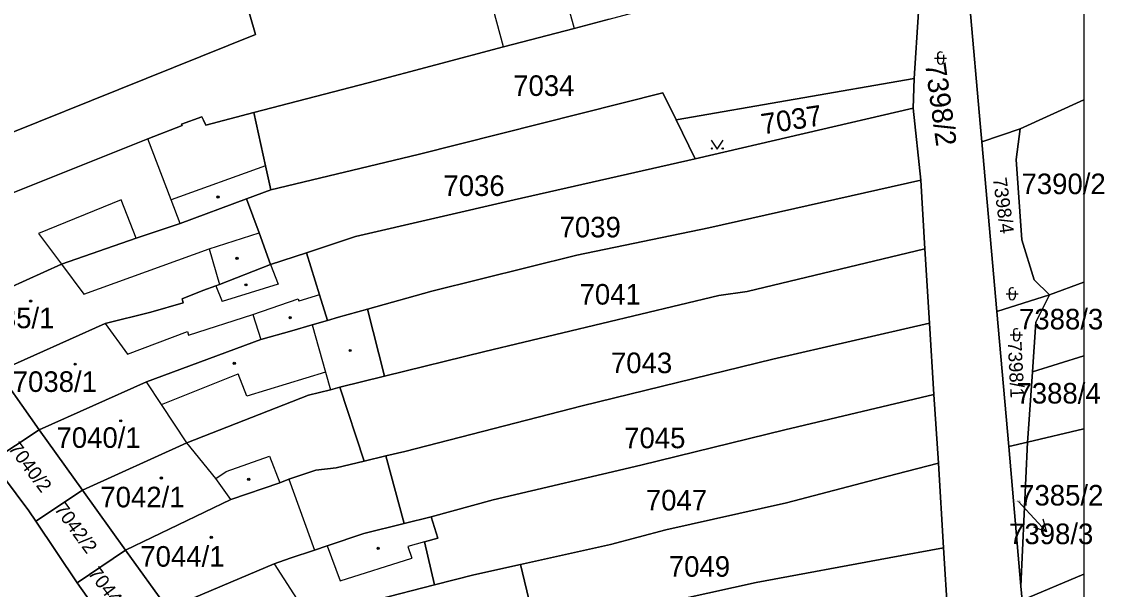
# Model space of a CAD drawing. Extents: x -596233 to -595156, y -1161235 to -1159375.
# Drawn here: x -595245.9 to -595156.5, y -1160518.9 to -1160472 of the extents above; entities that cross this region are included whole.
import ezdxf

# ---------------------------------------------------------------- set-up
doc = ezdxf.new("R2010")
doc.units = 0
for name, color, linetype in [('KN_CAR_KR', 7, 'Continuous'), ('KN_KULTURY', 7, 'Continuous'), ('KN_PARC_CIS_POM', 7, 'Continuous'), ('KN_PARC_CIS_POZ', 7, 'Continuous'), ('KN_PARC_CIS_STAV', 7, 'Continuous'), ('KN_PARC_PLOCHA', 7, 'Continuous'), ('PARC_C_SIPKA', 7, 'Continuous'), ('parcely_l', 7, 'Continuous')]:
    doc.layers.add(name, color=color, linetype=linetype)

msp = doc.modelspace()

# ---------------------------------------------------------------- linework, layer by layer
at = {"layer": 'KN_CAR_KR'}
for points in [[(-595206.28, -1160450.75), (-595200.29, -1160472.61)], [(-595206.13, -1160474.14), (-595211.59, -1160453.85)], [(-595233.57, -1160486.77), (-595235.49, -1160481.73)], [(-595225.77, -1160483.96), (-595233.57, -1160486.77)], [(-595237.68, -1160486.75), (-595244.52, -1160489.54)], [(-595236.44, -1160489.92), (-595237.68, -1160486.75)], [(-595232.82, -1160488.72), (-595233.57, -1160486.77)], [(-595244.52, -1160489.54), (-595242.62, -1160492.06)], [(-595230.42, -1160490.81), (-595226.3, -1160489.49)], [(-595240.78, -1160494.56), (-595230.42, -1160490.81)], [(-595230.42, -1160490.81), (-595229.56, -1160493.74)], [(-595242.62, -1160492.06), (-595240.78, -1160494.56)], [(-595225.36, -1160492.1), (-595224.73, -1160493.73)], [(-595224.73, -1160493.73), (-595229.36, -1160495.16)], [(-595229.86, -1160493.85), (-595229.36, -1160495.16)], [(-595221.32, -1160494.6), (-595223.02, -1160495.12)], [(-595226.83, -1160496.22), (-595223.08, -1160494.92)], [(-595223.08, -1160494.92), (-595223.02, -1160495.12)], [(-595232.14, -1160497.93), (-595226.83, -1160496.22)], [(-595226.83, -1160496.22), (-595226.17, -1160498.28)], [(-595239.01, -1160496.97), (-595237.17, -1160499.49)], [(-595221.93, -1160497.07), (-595220.83, -1160500.99)], [(-595237.17, -1160499.49), (-595232.22, -1160497.63)], [(-595232.22, -1160497.63), (-595232.14, -1160497.93)], [(-595234.36, -1160503.66), (-595235.6, -1160501.79)], [(-595234.36, -1160503.66), (-595228.04, -1160501.13)], [(-595227.31, -1160502.96), (-595228.04, -1160501.13)], [(-595220.83, -1160500.99), (-595227.31, -1160502.96)], [(-595220.83, -1160500.99), (-595220.42, -1160502.44)], [(-595232.26, -1160506.83), (-595234.36, -1160503.66)], [(-595229.87, -1160509.76), (-595232.26, -1160506.83)], [(-595229.01, -1160509.19), (-595225.45, -1160507.92)], [(-595225.45, -1160507.92), (-595224.59, -1160510.12)], [(-595229.87, -1160509.76), (-595229.01, -1160509.19)], [(-595228.63, -1160511.51), (-595229.87, -1160509.76)], [(-595223.86, -1160509.81), (-595221.74, -1160515.68)], [(-595212.66, -1160514.99), (-595214.01, -1160515.39)], [(-595220.68, -1160515.32), (-595219.6, -1160518.21)], [(-595214.01, -1160515.39), (-595213.69, -1160516.34)], [(-595225.05, -1160516.81), (-595221.87, -1160521.76)], [(-595219.6, -1160518.21), (-595213.69, -1160516.34)]]:
    msp.add_lwpolyline(points, dxfattribs=at)
at = {"layer": 'KN_KULTURY'}
for p, q in [((-595170.3, -1160474.8), (-595170.3, -1160475.3)), ((-595169.8, -1160474.8), (-595169.8, -1160475.3)), ((-595170.55, -1160475.05), (-595169.55, -1160475.05)), ((-595164.64, -1160494.51), (-595163.64, -1160494.51)), ((-595164.39, -1160494.26), (-595164.39, -1160494.76)), ((-595163.89, -1160494.26), (-595163.89, -1160494.76)), ((-595164.29, -1160497.9), (-595163.29, -1160497.9)), ((-595164.04, -1160497.65), (-595164.04, -1160498.15)), ((-595163.54, -1160497.65), (-595163.54, -1160498.15))]:
    msp.add_line(p, q, dxfattribs=at)
msp.add_lwpolyline([(-595188.9818, -1160481.8216), (-595188.4818, -1160482.5716), (-595187.9818, -1160481.8216)], dxfattribs=at)
for centre, radius in [((-595188.932, -1160482.5214), 0.05), ((-595188.0326, -1160482.5214), 0.05), ((-595229.69, -1160486.52), 0.09), ((-595229.69, -1160486.52), 0.0398), ((-595228.12, -1160491.59), 0.09), ((-595228.12, -1160491.59), 0.0398), ((-595227.39, -1160493.78), 0.09), ((-595227.39, -1160493.78), 0.0398), ((-595245.16, -1160495.12), 0.09), ((-595245.16, -1160495.12), 0.0398), ((-595223.74, -1160496.49), 0.09), ((-595223.74, -1160496.49), 0.0398), ((-595218.78, -1160499.2), 0.09), ((-595218.78, -1160499.2), 0.0398), ((-595241.48, -1160500.33), 0.09), ((-595241.48, -1160500.33), 0.0398), ((-595228.35, -1160500.26), 0.09), ((-595228.35, -1160500.26), 0.0398), ((-595237.72, -1160505.01), 0.09), ((-595237.72, -1160505.01), 0.0398), ((-595234.37, -1160509.73), 0.09), ((-595234.37, -1160509.73), 0.0398), ((-595227.16, -1160509.83), 0.09), ((-595227.16, -1160509.83), 0.0398), ((-595230.25, -1160514.62), 0.09), ((-595230.25, -1160514.62), 0.0398), ((-595216.47, -1160515.54), 0.09), ((-595216.47, -1160515.54), 0.0398)]:
    msp.add_circle(centre, radius, dxfattribs=at)
for centre, start, end in [((-595170.0497, -1160474.8003), 53.240312, 233.240312), ((-595170.0497, -1160475.3003), 180, 0), ((-595164.1397, -1160494.2603), 53.240312, 233.240312), ((-595164.1397, -1160494.7603), 180, 0), ((-595163.7897, -1160497.6503), 53.240312, 233.240312), ((-595163.7897, -1160498.1503), 180, 0)]:
    msp.add_arc(centre, 0.25, start, end, dxfattribs=at)
at = {"layer": 'KN_PARC_PLOCHA'}
for points in [[(-595258.48, -1160486.05), (-595263.82, -1160478.56), (-595263.23, -1160478.14), (-595263.59, -1160477.64), (-595250.72, -1160468.73), (-595253.06, -1160460.08), (-595250.26, -1160459.34), (-595248.32, -1160458.82), (-595244.36, -1160457.76), (-595235.34, -1160455.36), (-595231.23, -1160457.04), (-595226.61, -1160473.1), (-595258.08, -1160485.76)], [(-595172.22, -1160476.74), (-595191.88, -1160480.15), (-595192.97, -1160477.93), (-595213.17, -1160483.01), (-595225.34, -1160485.94), (-595225.77, -1160483.96), (-595226.74, -1160479.56), (-595217.29, -1160477.09), (-595206.13, -1160474.14), (-595200.29, -1160472.61), (-595197.4, -1160471.83), (-595188.46, -1160469.41), (-595177.29, -1160466.49), (-595171.52, -1160465.7)], [(-595158.2304, -1160478.5005), (-595163.49, -1160480.91), (-595166.64, -1160481.97), (-595166.77, -1160480.46), (-595167.62, -1160470.78), (-595158.2304, -1160467.8667)], [(-595172.31, -1160479.19), (-595190.31, -1160483.37), (-595191.88, -1160480.15), (-595172.22, -1160476.74)], [(-595191.88, -1160480.15), (-595190.31, -1160483.37), (-595205.25, -1160486.77), (-595218.33, -1160489.8), (-595222.39, -1160491.13), (-595225.36, -1160492.1), (-595226.3, -1160489.49), (-595227.35, -1160486.69), (-595225.34, -1160485.94), (-595213.17, -1160483.01), (-595192.97, -1160477.93)], [(-595158.2304, -1160493.5583), (-595161.05, -1160494.6), (-595162.33, -1160493.36), (-595163.33, -1160490.05), (-595163.8, -1160483.43), (-595163.49, -1160480.91), (-595158.2304, -1160478.5005)], [(-595171.69, -1160485.13), (-595189.17, -1160489.08), (-595200.08, -1160491.33), (-595212.04, -1160494.29), (-595217.34, -1160495.78), (-595219.76, -1160496.44), (-595220.66, -1160496.71), (-595221.32, -1160494.6), (-595222.39, -1160491.13), (-595218.33, -1160489.8), (-595205.25, -1160486.77), (-595190.31, -1160483.37), (-595172.31, -1160479.19)], [(-595225.34, -1160485.94), (-595227.35, -1160486.69), (-595232.82, -1160488.72), (-595236.44, -1160489.92), (-595242.62, -1160492.06), (-595251.38, -1160496.03), (-595255.46, -1160490.29), (-595246.9, -1160486.28), (-595235.49, -1160481.73), (-595232.66, -1160480.62), (-595232.7, -1160480.51), (-595231.03, -1160479.91), (-595230.9, -1160480.18), (-595230.71, -1160480.59), (-595226.74, -1160479.56), (-595225.77, -1160483.96)], [(-595161.05, -1160494.6), (-595165.4, -1160495.97), (-595166.64, -1160481.97), (-595163.49, -1160480.91), (-595163.8, -1160483.43), (-595163.33, -1160490.05), (-595162.33, -1160493.36)], [(-595171.34, -1160490.81), (-595186.02, -1160494.32), (-595188.34, -1160494.66), (-595207.66, -1160499.27), (-595215.96, -1160501.33), (-595217.34, -1160495.78), (-595212.04, -1160494.29), (-595200.08, -1160491.33), (-595189.17, -1160489.08), (-595171.69, -1160485.13)], [(-595225.36, -1160492.1), (-595229.56, -1160493.74), (-595229.86, -1160493.85), (-595230.94, -1160494.24), (-595232.66, -1160494.94), (-595232.57, -1160495.27), (-595235.24, -1160496.04), (-595239.01, -1160496.97), (-595247.87, -1160500.92), (-595251.38, -1160496.03), (-595242.62, -1160492.06), (-595236.44, -1160489.92), (-595232.82, -1160488.72), (-595227.35, -1160486.69), (-595226.3, -1160489.49)], [(-595170.95, -1160496.94), (-595183.88, -1160499.91), (-595199.64, -1160503.78), (-595214.28, -1160507.54), (-595215.83, -1160507.91), (-595217.64, -1160508.34), (-595219.63, -1160502.24), (-595215.96, -1160501.33), (-595207.66, -1160499.27), (-595188.34, -1160494.66), (-595186.02, -1160494.32), (-595171.34, -1160490.81)], [(-595220.66, -1160496.71), (-595221.93, -1160497.07), (-595223.61, -1160497.57), (-595226.17, -1160498.28), (-595235.6, -1160501.79), (-595244.45, -1160505.74), (-595247.87, -1160500.92), (-595239.01, -1160496.97), (-595235.24, -1160496.04), (-595232.57, -1160495.27), (-595232.66, -1160494.94), (-595230.94, -1160494.24), (-595229.86, -1160493.85), (-595229.56, -1160493.74), (-595225.36, -1160492.1), (-595222.39, -1160491.13), (-595221.32, -1160494.6)], [(-595158.2304, -1160499.6395), (-595162.46, -1160500.95), (-595162.18, -1160496.86), (-595161.05, -1160494.6), (-595158.2304, -1160493.5583)], [(-595162.46, -1160500.95), (-595162.84, -1160506.44), (-595162.86, -1160506.76), (-595164.42, -1160507.13), (-595165.4, -1160495.97), (-595161.05, -1160494.6), (-595162.18, -1160496.86)], [(-595215.96, -1160501.33), (-595219.63, -1160502.24), (-595220.42, -1160502.44), (-595222.22, -1160502.88), (-595232.26, -1160506.83), (-595240.89, -1160510.74), (-595244.45, -1160505.74), (-595235.6, -1160501.79), (-595226.17, -1160498.28), (-595223.61, -1160497.57), (-595221.93, -1160497.07), (-595220.66, -1160496.71), (-595219.76, -1160496.44), (-595217.34, -1160495.78)], [(-595170.59, -1160502.82), (-595182.91, -1160505.76), (-595194.8, -1160508.68), (-595206.98, -1160511.54), (-595212.11, -1160512.94), (-595214.32, -1160513.48), (-595215.83, -1160507.91), (-595214.28, -1160507.54), (-595199.64, -1160503.78), (-595183.88, -1160499.91), (-595170.95, -1160496.94)], [(-595158.2304, -1160505.6715), (-595162.86, -1160506.76), (-595162.84, -1160506.44), (-595162.46, -1160500.95), (-595158.2304, -1160499.6395)], [(-595244.45, -1160505.74), (-595248.39, -1160508.35), (-595252.08, -1160503.46), (-595247.87, -1160500.92)], [(-595217.64, -1160508.34), (-595219.94, -1160508.88), (-595221.62, -1160509.09), (-595223.86, -1160509.81), (-595224.59, -1160510.12), (-595228.63, -1160511.51), (-595237.32, -1160515.69), (-595240.89, -1160510.74), (-595232.26, -1160506.83), (-595222.22, -1160502.88), (-595220.42, -1160502.44), (-595219.63, -1160502.24)], [(-595170.23, -1160508.5), (-595173.74, -1160509.42), (-595182.76, -1160511.79), (-595192.72, -1160514.01), (-595197.3, -1160515.22), (-595204.72, -1160516.87), (-595208.58, -1160517.72), (-595211.81, -1160518.55), (-595212.66, -1160514.99), (-595211.55, -1160514.69), (-595212.11, -1160512.94), (-595206.98, -1160511.54), (-595194.8, -1160508.68), (-595182.91, -1160505.76), (-595170.59, -1160502.82)], [(-595240.89, -1160510.74), (-595244.72, -1160513.3), (-595245.3, -1160512.43), (-595248.39, -1160508.35), (-595244.45, -1160505.74)], [(-595158.2304, -1160517.6562), (-595163.31, -1160519.82), (-595163.41, -1160518.65), (-595162.86, -1160506.76), (-595158.2304, -1160505.6715)], [(-595163.41, -1160518.65), (-595164.42, -1160507.13), (-595162.86, -1160506.76)], [(-595214.32, -1160513.48), (-595217.65, -1160514.3), (-595220.68, -1160515.32), (-595221.74, -1160515.68), (-595223.74, -1160516.35), (-595225.05, -1160516.81), (-595233.84, -1160520.53), (-595237.32, -1160515.69), (-595228.63, -1160511.51), (-595224.59, -1160510.12), (-595223.86, -1160509.81), (-595221.62, -1160509.09), (-595219.94, -1160508.88), (-595217.64, -1160508.34), (-595215.83, -1160507.91)], [(-595169.8, -1160515.48), (-595174.29, -1160516.31), (-595185.27, -1160518.35), (-595196.99, -1160520.95), (-595202.04, -1160522.26), (-595202.62, -1160520.04), (-595203.87, -1160520.41), (-595204.72, -1160516.87), (-595197.3, -1160515.22), (-595192.72, -1160514.01), (-595182.76, -1160511.79), (-595173.74, -1160509.42), (-595170.23, -1160508.5)], [(-595237.32, -1160515.69), (-595241.31, -1160518.38), (-595244.72, -1160513.3), (-595240.89, -1160510.74)], [(-595211.81, -1160518.55), (-595216.54, -1160519.76), (-595221.87, -1160521.76), (-595230.27, -1160525.56), (-595233.84, -1160520.53), (-595225.05, -1160516.81), (-595223.74, -1160516.35), (-595221.74, -1160515.68), (-595220.68, -1160515.32), (-595217.65, -1160514.3), (-595214.32, -1160513.48), (-595212.11, -1160512.94), (-595211.55, -1160514.69), (-595212.66, -1160514.99)], [(-595233.84, -1160520.53), (-595237.85, -1160523.27), (-595241.31, -1160518.38), (-595237.32, -1160515.69)], [(-595169.44, -1160521.17), (-595178.82, -1160523.5), (-595185.02, -1160525.14), (-595191.61, -1160526.57), (-595198, -1160528.21), (-595199.27, -1160528.47), (-595204.56, -1160529.56), (-595205.08, -1160526.72), (-595205.98, -1160523.31), (-595202.04, -1160522.26), (-595196.99, -1160520.95), (-595185.27, -1160518.35), (-595174.29, -1160516.31), (-595169.8, -1160515.48)], [(-595202.04, -1160522.26), (-595205.98, -1160523.31), (-595206.7, -1160523.5), (-595214.39, -1160525.41), (-595216.08, -1160525.81), (-595218.38, -1160526.36), (-595226.8, -1160530.44), (-595230.27, -1160525.56), (-595221.87, -1160521.76), (-595216.54, -1160519.76), (-595211.81, -1160518.55), (-595208.58, -1160517.72), (-595204.72, -1160516.87), (-595203.87, -1160520.41), (-595202.62, -1160520.04)], [(-595158.2304, -1160527.5512), (-595162.51, -1160528.85), (-595163.31, -1160519.82), (-595158.2304, -1160517.6562)]]:
    msp.add_lwpolyline(points, close=True, dxfattribs=at)
for points in [[(-595197.4, -1160471.83), (-595200.29, -1160472.61), (-595206.13, -1160474.14), (-595217.29, -1160477.09), (-595226.74, -1160479.56), (-595230.71, -1160480.59), (-595230.9, -1160480.18), (-595231.03, -1160479.91), (-595232.7, -1160480.51), (-595232.66, -1160480.62), (-595235.49, -1160481.73), (-595246.9, -1160486.28), (-595255.46, -1160490.29), (-595258.48, -1160486.05), (-595258.08, -1160485.76), (-595226.61, -1160473.1), (-595231.23, -1160457.04)], [(-595169.44, -1160521.17), (-595169.8, -1160515.48), (-595170.23, -1160508.5), (-595170.59, -1160502.82), (-595170.95, -1160496.94), (-595171.34, -1160490.81), (-595171.69, -1160485.13), (-595172.31, -1160479.19), (-595172.22, -1160476.74), (-595171.52, -1160465.7)], [(-595277.72, -1160468.56), (-595260.2, -1160492.58), (-595255.8, -1160498.52), (-595252.08, -1160503.46), (-595248.39, -1160508.35), (-595245.3, -1160512.43), (-595244.72, -1160513.3), (-595241.31, -1160518.38), (-595237.85, -1160523.27), (-595234.41, -1160528.2), (-595231.19, -1160533.21), (-595227.4, -1160538.06), (-595222.03, -1160544.31), (-595219.31, -1160547.57), (-595216.74, -1160550.64), (-595211.95, -1160556.26), (-595207.69, -1160561.33), (-595207.42, -1160561.24), (-595198.91, -1160571.29), (-595198.25, -1160572.11), (-595185.68, -1160587.63)], [(-595167.62, -1160470.78), (-595166.77, -1160480.46), (-595166.64, -1160481.97), (-595165.4, -1160495.97), (-595164.42, -1160507.13), (-595163.41, -1160518.65), (-595163.31, -1160519.82)]]:
    msp.add_lwpolyline(points, dxfattribs=at)
at = {"layer": 'PARC_C_SIPKA'}
for points in [[(-595163.58, -1160511.7), (-595163.33, -1160511.98), (-595161.2948, -1160514.1841)], [(-595161.6058, -1160513.1102), (-595161.2948, -1160514.1841), (-595162.3405, -1160513.7886)]]:
    msp.add_lwpolyline(points, dxfattribs=at)
at = {"layer": 'parcely_l'}
for points in [[(-595235.34, -1160455.36), (-595231.23, -1160457.04), (-595226.61, -1160473.1), (-595258.08, -1160485.76), (-595258.48, -1160486.05)], [(-595172.22, -1160476.74), (-595171.52, -1160465.7)], [(-595158.2304, -1160467.8667), (-595158.2304, -1160478.5005)], [(-595167.62, -1160470.78), (-595166.77, -1160480.46), (-595166.64, -1160481.97)], [(-595197.4, -1160471.83), (-595200.29, -1160472.61), (-595206.13, -1160474.14), (-595217.29, -1160477.09), (-595226.74, -1160479.56)], [(-595172.22, -1160476.74), (-595191.88, -1160480.15)], [(-595172.31, -1160479.19), (-595172.22, -1160476.74)], [(-595225.34, -1160485.94), (-595213.17, -1160483.01), (-595192.97, -1160477.93), (-595191.88, -1160480.15)], [(-595163.49, -1160480.91), (-595158.2304, -1160478.5005)], [(-595158.2304, -1160478.5005), (-595158.2304, -1160493.5583)], [(-595190.31, -1160483.37), (-595172.31, -1160479.19)], [(-595172.31, -1160479.19), (-595171.69, -1160485.13)], [(-595226.74, -1160479.56), (-595230.71, -1160480.59), (-595230.9, -1160480.18), (-595231.03, -1160479.91), (-595232.7, -1160480.51), (-595232.66, -1160480.62), (-595235.49, -1160481.73), (-595246.9, -1160486.28), (-595255.46, -1160490.29)], [(-595225.34, -1160485.94), (-595225.77, -1160483.96), (-595226.74, -1160479.56)], [(-595191.88, -1160480.15), (-595190.31, -1160483.37)], [(-595166.64, -1160481.97), (-595163.49, -1160480.91)], [(-595163.49, -1160480.91), (-595163.8, -1160483.43), (-595163.33, -1160490.05), (-595162.33, -1160493.36), (-595161.05, -1160494.6)], [(-595165.4, -1160495.97), (-595166.64, -1160481.97)], [(-595190.31, -1160483.37), (-595205.25, -1160486.77), (-595218.33, -1160489.8), (-595222.39, -1160491.13)], [(-595171.69, -1160485.13), (-595189.17, -1160489.08), (-595200.08, -1160491.33), (-595212.04, -1160494.29), (-595217.34, -1160495.78)], [(-595171.34, -1160490.81), (-595171.69, -1160485.13)], [(-595227.35, -1160486.69), (-595225.34, -1160485.94)], [(-595227.35, -1160486.69), (-595232.82, -1160488.72), (-595236.44, -1160489.92), (-595242.62, -1160492.06), (-595251.38, -1160496.03)], [(-595225.36, -1160492.1), (-595226.3, -1160489.49), (-595227.35, -1160486.69)], [(-595171.34, -1160490.81), (-595186.02, -1160494.32), (-595188.34, -1160494.66), (-595207.66, -1160499.27), (-595215.96, -1160501.33)], [(-595170.95, -1160496.94), (-595171.34, -1160490.81)], [(-595222.39, -1160491.13), (-595225.36, -1160492.1)], [(-595220.66, -1160496.71), (-595221.32, -1160494.6), (-595222.39, -1160491.13)], [(-595247.87, -1160500.92), (-595239.01, -1160496.97), (-595235.24, -1160496.04), (-595232.57, -1160495.27), (-595232.66, -1160494.94), (-595230.94, -1160494.24), (-595229.86, -1160493.85), (-595229.56, -1160493.74), (-595225.36, -1160492.1)], [(-595161.05, -1160494.6), (-595158.2304, -1160493.5583)], [(-595158.2304, -1160493.5583), (-595158.2304, -1160499.6395)], [(-595161.05, -1160494.6), (-595165.4, -1160495.97)], [(-595161.05, -1160494.6), (-595162.18, -1160496.86), (-595162.46, -1160500.95)], [(-595217.34, -1160495.78), (-595219.76, -1160496.44), (-595220.66, -1160496.71)], [(-595217.34, -1160495.78), (-595215.96, -1160501.33)], [(-595164.42, -1160507.13), (-595165.4, -1160495.97)], [(-595244.45, -1160505.74), (-595235.6, -1160501.79), (-595226.17, -1160498.28), (-595223.61, -1160497.57), (-595221.93, -1160497.07), (-595220.66, -1160496.71)], [(-595170.95, -1160496.94), (-595183.88, -1160499.91), (-595199.64, -1160503.78), (-595214.28, -1160507.54), (-595215.83, -1160507.91)], [(-595170.59, -1160502.82), (-595170.95, -1160496.94)], [(-595158.2304, -1160499.6395), (-595162.46, -1160500.95)], [(-595158.2304, -1160499.6395), (-595158.2304, -1160505.6715)], [(-595247.87, -1160500.92), (-595244.45, -1160505.74)], [(-595162.46, -1160500.95), (-595162.84, -1160506.44), (-595162.86, -1160506.76)], [(-595215.96, -1160501.33), (-595219.63, -1160502.24)], [(-595219.63, -1160502.24), (-595220.42, -1160502.44), (-595222.22, -1160502.88), (-595232.26, -1160506.83), (-595240.89, -1160510.74)], [(-595217.64, -1160508.34), (-595219.63, -1160502.24)], [(-595212.11, -1160512.94), (-595206.98, -1160511.54), (-595194.8, -1160508.68), (-595182.91, -1160505.76), (-595170.59, -1160502.82)], [(-595170.59, -1160502.82), (-595170.23, -1160508.5)], [(-595244.45, -1160505.74), (-595248.39, -1160508.35)], [(-595240.89, -1160510.74), (-595244.45, -1160505.74)], [(-595162.86, -1160506.76), (-595158.2304, -1160505.6715)], [(-595158.2304, -1160505.6715), (-595158.2304, -1160517.6562)], [(-595164.42, -1160507.13), (-595162.86, -1160506.76)], [(-595163.41, -1160518.65), (-595164.42, -1160507.13)], [(-595162.86, -1160506.76), (-595163.41, -1160518.65)], [(-595217.64, -1160508.34), (-595215.83, -1160507.91)], [(-595215.83, -1160507.91), (-595214.32, -1160513.48)], [(-595248.39, -1160508.35), (-595245.3, -1160512.43), (-595244.72, -1160513.3)], [(-595237.32, -1160515.69), (-595228.63, -1160511.51), (-595224.59, -1160510.12), (-595223.86, -1160509.81), (-595221.62, -1160509.09), (-595219.94, -1160508.88), (-595217.64, -1160508.34)], [(-595170.23, -1160508.5), (-595173.74, -1160509.42), (-595182.76, -1160511.79), (-595192.72, -1160514.01), (-595197.3, -1160515.22), (-595204.72, -1160516.87)], [(-595169.8, -1160515.48), (-595170.23, -1160508.5)], [(-595244.72, -1160513.3), (-595240.89, -1160510.74)], [(-595240.89, -1160510.74), (-595237.32, -1160515.69)], [(-595241.31, -1160518.38), (-595244.72, -1160513.3)], [(-595212.11, -1160512.94), (-595214.32, -1160513.48)], [(-595211.81, -1160518.55), (-595212.66, -1160514.99), (-595211.55, -1160514.69), (-595212.11, -1160512.94)], [(-595214.32, -1160513.48), (-595217.65, -1160514.3), (-595220.68, -1160515.32), (-595221.74, -1160515.68), (-595223.74, -1160516.35), (-595225.05, -1160516.81), (-595233.84, -1160520.53)], [(-595237.32, -1160515.69), (-595241.31, -1160518.38)], [(-595233.84, -1160520.53), (-595237.32, -1160515.69)], [(-595202.04, -1160522.26), (-595196.99, -1160520.95), (-595185.27, -1160518.35), (-595174.29, -1160516.31), (-595169.8, -1160515.48)], [(-595169.8, -1160515.48), (-595169.44, -1160521.17)], [(-595211.81, -1160518.55), (-595208.58, -1160517.72), (-595204.72, -1160516.87)], [(-595204.72, -1160516.87), (-595203.87, -1160520.41), (-595202.62, -1160520.04), (-595202.04, -1160522.26)], [(-595163.31, -1160519.82), (-595158.2304, -1160517.6562)], [(-595158.2304, -1160517.6562), (-595158.2304, -1160527.5512)], [(-595241.31, -1160518.38), (-595237.85, -1160523.27)], [(-595230.27, -1160525.56), (-595221.87, -1160521.76), (-595216.54, -1160519.76), (-595211.81, -1160518.55)], [(-595163.31, -1160519.82), (-595163.41, -1160518.65)]]:
    msp.add_lwpolyline(points, dxfattribs=at)

# ---------------------------------------------------------------- texts
at = {"layer": 'KN_PARC_CIS_POM'}
msp.add_text('7398/3', height=0.1, dxfattribs=at).set_placement((-595163.8633, -1160511.7))
at = {"layer": 'KN_PARC_CIS_POZ'}
for s, height, rotation, p in [('7398/2', 1.7, 277.818698, (-595171.3352, -1160475.5282)), ('7037', 1.7, 8.841741, (-595184.7296, -1160481.369)), ('7398/4', 1.14, 277.834886, (-595165.7403, -1160484.9902)), ('7398/1', 1.14, 272.959955, (-595164.5068, -1160498.4843)), ('7040/2', 1.14, 306.896033, (-595247.0492, -1160507.2969)), ('7042/2', 1.14, 306.119999, (-595243.254, -1160512.3009)), ('7044/2', 1.14, 307.10444, (-595240.4685, -1160517.604))]:
    msp.add_text(s, height=height, rotation=rotation, dxfattribs=at).set_placement(p)
for s, p in [('7034', (-595205.3266, -1160478.18)), ('7036', (-595211.0866, -1160486.44)), ('7390/2', (-595163.3668, -1160486.29)), ('7039', (-595201.4966, -1160489.86)), ('7041', (-595199.8466, -1160495.41)), ('7388/3', (-595163.5718, -1160497.46)), ('7043', (-595197.2566, -1160501.07)), ('7388/4', (-595163.7818, -1160503.58)), ('7045', (-595196.1666, -1160507.27)), ('7047', (-595194.3766, -1160512.41)), ('7385/2', (-595163.5618, -1160512)), ('7398/3', (-595164.3918, -1160515.19)), ('7049', (-595192.4766, -1160517.88))]:
    msp.add_text(s, height=1.7, dxfattribs=at).set_placement(p)
at = {"layer": 'KN_PARC_CIS_STAV'}
for s, p in [('7035/1', (-595250.1466, -1160497.36)), ('7038/1', (-595246.6366, -1160502.62)), ('7040/1', (-595243.0266, -1160507.24)), ('7042/1', (-595239.4066, -1160512.15)), ('7044/1', (-595236.1066, -1160517.05))]:
    msp.add_text(s, height=1.7, dxfattribs=at).set_placement(p)

doc.saveas('drawing.dxf')
